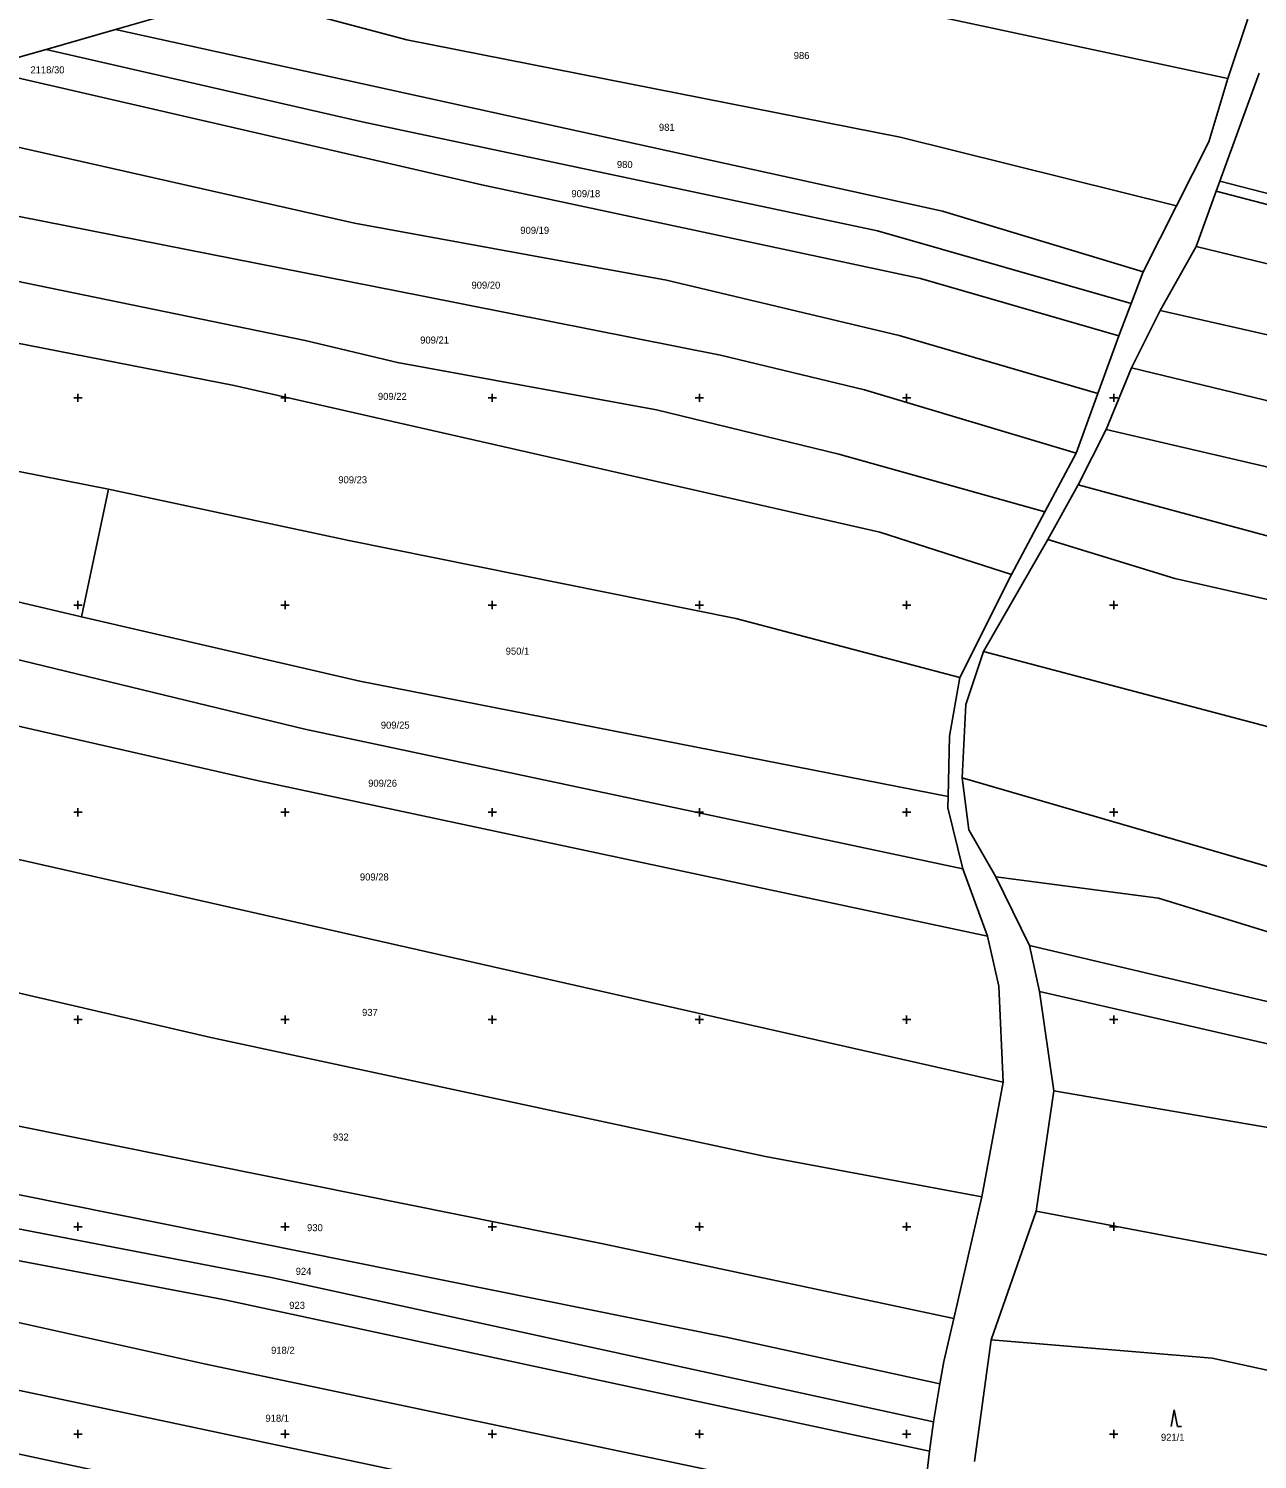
# Model space of a CAD drawing. Extents: x -776734 to -748832, y -1118122 to -976986.
# Drawn here: x -751611.9 to -751315.3, y -1114206.1 to -1113860.9 of the extents above; entities that cross this region are included whole.
import ezdxf

# ---------------------------------------------------------------- set-up
doc = ezdxf.new("R2010")
doc.units = 0
for name, color, linetype in [('KM_Hranice parcel', 7, 'Continuous'), ('KM_Parcelní čísla', 7, 'Continuous'), ('KM_Značky kultur', 7, 'Continuous'), ('Level 61 Křížky', 7, 'Continuous')]:
    doc.layers.add(name, color=color, linetype=linetype)

msp = doc.modelspace()

# ---------------------------------------------------------------- linework, layer by layer
at = {"layer": 'KM_Hranice parcel'}
for p, q in [((-751322.47, -1113872.96), (-751496.39, -1113835.52)), ((-751590.91, -1113861.13), (-751561.52, -1113852.68)), ((-751607.64, -1113865.94), (-751590.91, -1113861.13)), ((-751615.59, -1113868.23), (-751607.64, -1113865.94)), ((-751324.39, -1113897.76), (-751314.94, -1113871.69)), ((-751325.25, -1113900.14), (-751330.1, -1113913.51)), ((-751324.39, -1113897.76), (-751325.25, -1113900.14)), ((-751334.82, -1113903.68), (-751342.87, -1113919.6)), ((-751330.1, -1113913.51), (-751338.83, -1113928.94)), ((-751330.1, -1113913.51), (-751208.53, -1113942.95)), ((-751342.87, -1113919.6), (-751345.8, -1113927.25)), ((-751345.8, -1113927.25), (-751348.78, -1113935.06)), ((-751345.7, -1113942.73), (-751338.83, -1113928.94)), ((-751348.78, -1113935.06), (-751353.84, -1113948.95)), ((-751351.83, -1113957.64), (-751345.7, -1113942.73)), ((-751353.84, -1113948.95), (-751359.1, -1113963.38)), ((-751358.57, -1113971.02), (-751351.83, -1113957.64)), ((-751641.1, -1113962.52), (-751592.65, -1113972.01)), ((-751359.1, -1113963.38), (-751366.66, -1113977.49)), ((-751599.09, -1114002.87), (-751592.65, -1113972.01)), ((-751365.91, -1113984.21), (-751358.57, -1113971.02)), ((-751366.66, -1113977.49), (-751374.67, -1113992.66)), ((-751381.4, -1114011.18), (-751365.91, -1113984.21)), ((-751374.67, -1113992.66), (-751387.15, -1114017.49)), ((-751386.46, -1114063.67), (-751380.5, -1114079.86)), ((-751370.3, -1114082.15), (-751378.46, -1114065.6)), ((-751370.3, -1114082.15), (-751367.93, -1114093.24)), ((-751367.93, -1114093.24), (-751364.46, -1114117.2)), ((-751179.07, -1114136.42), (-751367.93, -1114093.24)), ((-751376.7, -1114115.14), (-751381.84, -1114142.81)), ((-751364.46, -1114117.2), (-751368.76, -1114146.2)), ((-751381.84, -1114142.81), (-751388.6, -1114172.14)), ((-751368.76, -1114146.2), (-751379.6, -1114177.27)), ((-751379.6, -1114177.27), (-751383.6, -1114206.62)), ((-751391.96, -1114187.89), (-751393.54, -1114197.05)), ((-751393.54, -1114197.05), (-751394.47, -1114204.17)), ((-751394.47, -1114204.17), (-751396.25, -1114219.48))]:
    msp.add_line(p, q, dxfattribs=at)
for points in [[(-751315.67, -1113844.63), (-751316.14, -1113851.24), (-751317.68, -1113858.82), (-751322.47, -1113872.96)], [(-751334.82, -1113903.68), (-751401.58, -1113887.09), (-751520.6, -1113863.63), (-751561.52, -1113852.68)], [(-751342.87, -1113919.6), (-751391.3, -1113904.98), (-751590.91, -1113861.13)], [(-751345.8, -1113927.25), (-751406.98, -1113909.72), (-751531.35, -1113883.39), (-751607.64, -1113865.94)], [(-751616.69, -1113872.28), (-751502.51, -1113898.62), (-751396.65, -1113921.19), (-751348.78, -1113935.06)], [(-751322.47, -1113872.96), (-751327.01, -1113888.23), (-751334.82, -1113903.68)], [(-751620.96, -1113888.07), (-751533.21, -1113907.87), (-751457.94, -1113921.61), (-751401.79, -1113934.98), (-751353.84, -1113948.95)], [(-751205.76, -1113928.59), (-751287.04, -1113910.11), (-751325.25, -1113900.14)], [(-751217.62, -1113922.94), (-751286.31, -1113907.5), (-751324.39, -1113897.76)], [(-751625.28, -1113904.04), (-751517.07, -1113925.37), (-751444.92, -1113939.7), (-751410.14, -1113948.09), (-751359.1, -1113963.38)], [(-751629.3, -1113918.89), (-751545.14, -1113936.14), (-751522.87, -1113941.48), (-751460.37, -1113952.88), (-751416.31, -1113963.55), (-751366.66, -1113977.49)], [(-751338.83, -1113928.94), (-751286.24, -1113940.81), (-751211.8, -1113959.88)], [(-751633.17, -1113933.21), (-751562.3, -1113947.06), (-751406.44, -1113982.44), (-751374.67, -1113992.66)], [(-751109.15, -1114001.25), (-751147.43, -1113989.31), (-751214.64, -1113974.48), (-751345.7, -1113942.73)], [(-751113.64, -1114014.48), (-751182.42, -1113997.06), (-751351.83, -1113957.64)], [(-751592.65, -1113972.01), (-751534.61, -1113984.43), (-751441.17, -1114003.2), (-751387.15, -1114017.49)], [(-751358.57, -1113971.02), (-751305.25, -1113985.42), (-751210.88, -1114005.52)], [(-751215.49, -1114020.66), (-751335.26, -1113993.6), (-751365.91, -1113984.21)], [(-751649.06, -1113991.93), (-751630.59, -1113995.46), (-751599.09, -1114002.87)], [(-751389.98, -1114046.15), (-751531.96, -1114018.38), (-751599.09, -1114002.87)], [(-751652.64, -1114005.18), (-751615.95, -1114012.83), (-751545.19, -1114029.93), (-751386.46, -1114063.67)], [(-751386.62, -1114041.68), (-751385.66, -1114023.97), (-751381.4, -1114011.18)], [(-751224.24, -1114049.41), (-751286.2, -1114036.36), (-751381.4, -1114011.18)], [(-751387.15, -1114017.49), (-751389.63, -1114031.62), (-751389.98, -1114046.15)], [(-751656.73, -1114020.3), (-751634.52, -1114024.64), (-751557.12, -1114042.28), (-751380.5, -1114079.86)], [(-751378.46, -1114065.6), (-751384.96, -1114054.23), (-751386.62, -1114041.68)], [(-751157.52, -1114093.5), (-751219, -1114078.74), (-751299.04, -1114067.13), (-751386.62, -1114041.68)], [(-751389.98, -1114046.15), (-751390.05, -1114048.94), (-751386.46, -1114063.67)], [(-751653.4, -1114053.34), (-751619.34, -1114060.25), (-751376.7, -1114115.14)], [(-751163.63, -1114112.42), (-751181.4, -1114107.64), (-751238.15, -1114094.51), (-751293.21, -1114084.85), (-751339.17, -1114070.7), (-751378.46, -1114065.6)], [(-751380.5, -1114079.86), (-751377.76, -1114091.97), (-751376.7, -1114115.14)], [(-751381.84, -1114142.81), (-751434.06, -1114133.07), (-751567.9, -1114104.32), (-751662.47, -1114082.43)], [(-751174.64, -1114128.35), (-751251.17, -1114108.41), (-751298.96, -1114098.94), (-751370.3, -1114082.15)], [(-751388.6, -1114172.14), (-751473.59, -1114154.06), (-751613.84, -1114125.84), (-751673.35, -1114111.98)], [(-751194.94, -1114148.87), (-751264.86, -1114134.23), (-751364.46, -1114117.2)], [(-751391.96, -1114187.89), (-751443.57, -1114176.67), (-751624.93, -1114140.1), (-751675.14, -1114128.4)], [(-751393.54, -1114197.05), (-751553.35, -1114162.25), (-751650.87, -1114143.51), (-751675.94, -1114136.81)], [(-751394.47, -1114204.17), (-751564.96, -1114167.55), (-751651.87, -1114151.04), (-751676.6, -1114143.68)], [(-751222.61, -1114171.57), (-751291.23, -1114160.97), (-751368.76, -1114146.2)], [(-751396.25, -1114219.48), (-751569.14, -1114183.13), (-751679.95, -1114158.57)], [(-751400.99, -1114235.58), (-751446.35, -1114225.04), (-751656.24, -1114180.61), (-751704.29, -1114167.95)], [(-751388.6, -1114172.14), (-751390.99, -1114182.53), (-751391.96, -1114187.89)], [(-751261.73, -1114195.8), (-751326.22, -1114181.71), (-751379.6, -1114177.27)], [(-751405.12, -1114249.62), (-751617.91, -1114204.07), (-751673.28, -1114191.34), (-751709.15, -1114180.74)]]:
    msp.add_lwpolyline(points, dxfattribs=at)
at = {"layer": 'KM_Značky kultur'}
for p, q in [((-751335.4, -1114194.18), (-751336.15, -1114198.18)), ((-751334.65, -1114198.18), (-751335.4, -1114194.18)), ((-751334.65, -1114198.18), (-751333.654, -1114198.18))]:
    msp.add_line(p, q, dxfattribs=at)
at = {"layer": 'Level 61 Křížky'}
for p, q in [((-751601, -1113950), (-751599, -1113950)), ((-751600, -1113950), (-751600, -1113949)), ((-751600, -1113951), (-751600, -1113950)), ((-751551, -1113950), (-751549, -1113950)), ((-751550, -1113950), (-751550, -1113949)), ((-751550, -1113951), (-751550, -1113950)), ((-751501, -1113950), (-751499, -1113950)), ((-751500, -1113950), (-751500, -1113949)), ((-751500, -1113951), (-751500, -1113950)), ((-751451, -1113950), (-751449, -1113950)), ((-751450, -1113950), (-751450, -1113949)), ((-751450, -1113951), (-751450, -1113950)), ((-751401, -1113950), (-751399, -1113950)), ((-751400, -1113950), (-751400, -1113949)), ((-751400, -1113951), (-751400, -1113950)), ((-751351, -1113950), (-751349, -1113950)), ((-751350, -1113950), (-751350, -1113949)), ((-751350, -1113951), (-751350, -1113950)), ((-751601, -1114000), (-751599, -1114000)), ((-751600, -1114000), (-751600, -1113999)), ((-751600, -1114001), (-751600, -1114000)), ((-751551, -1114000), (-751549, -1114000)), ((-751550, -1114000), (-751550, -1113999)), ((-751550, -1114001), (-751550, -1114000)), ((-751501, -1114000), (-751499, -1114000)), ((-751500, -1114000), (-751500, -1113999)), ((-751500, -1114001), (-751500, -1114000)), ((-751451, -1114000), (-751449, -1114000)), ((-751450, -1114000), (-751450, -1113999)), ((-751450, -1114001), (-751450, -1114000)), ((-751401, -1114000), (-751399, -1114000)), ((-751400, -1114000), (-751400, -1113999)), ((-751400, -1114001), (-751400, -1114000)), ((-751351, -1114000), (-751349, -1114000)), ((-751350, -1114000), (-751350, -1113999)), ((-751350, -1114001), (-751350, -1114000)), ((-751600, -1114050), (-751600, -1114049)), ((-751550, -1114050), (-751550, -1114049)), ((-751500, -1114050), (-751500, -1114049)), ((-751450, -1114050), (-751450, -1114049)), ((-751400, -1114050), (-751400, -1114049)), ((-751350, -1114050), (-751350, -1114049)), ((-751601, -1114050), (-751599, -1114050)), ((-751600, -1114051), (-751600, -1114050)), ((-751551, -1114050), (-751549, -1114050)), ((-751550, -1114051), (-751550, -1114050)), ((-751501, -1114050), (-751499, -1114050)), ((-751500, -1114051), (-751500, -1114050)), ((-751451, -1114050), (-751449, -1114050)), ((-751450, -1114051), (-751450, -1114050)), ((-751401, -1114050), (-751399, -1114050)), ((-751400, -1114051), (-751400, -1114050)), ((-751351, -1114050), (-751349, -1114050)), ((-751350, -1114051), (-751350, -1114050)), ((-751601, -1114100), (-751599, -1114100)), ((-751600, -1114100), (-751600, -1114099)), ((-751600, -1114101), (-751600, -1114100)), ((-751551, -1114100), (-751549, -1114100)), ((-751550, -1114100), (-751550, -1114099)), ((-751550, -1114101), (-751550, -1114100)), ((-751501, -1114100), (-751499, -1114100)), ((-751500, -1114100), (-751500, -1114099)), ((-751500, -1114101), (-751500, -1114100)), ((-751451, -1114100), (-751449, -1114100)), ((-751450, -1114100), (-751450, -1114099)), ((-751450, -1114101), (-751450, -1114100)), ((-751401, -1114100), (-751399, -1114100)), ((-751400, -1114100), (-751400, -1114099)), ((-751400, -1114101), (-751400, -1114100)), ((-751351, -1114100), (-751349, -1114100)), ((-751350, -1114100), (-751350, -1114099)), ((-751350, -1114101), (-751350, -1114100)), ((-751600, -1114150), (-751600, -1114149)), ((-751550, -1114150), (-751550, -1114149)), ((-751500, -1114150), (-751500, -1114149)), ((-751450, -1114150), (-751450, -1114149)), ((-751400, -1114150), (-751400, -1114149)), ((-751350, -1114150), (-751350, -1114149)), ((-751601, -1114150), (-751599, -1114150)), ((-751600, -1114151), (-751600, -1114150)), ((-751551, -1114150), (-751549, -1114150)), ((-751550, -1114151), (-751550, -1114150)), ((-751501, -1114150), (-751499, -1114150)), ((-751500, -1114151), (-751500, -1114150)), ((-751451, -1114150), (-751449, -1114150)), ((-751450, -1114151), (-751450, -1114150)), ((-751401, -1114150), (-751399, -1114150)), ((-751400, -1114151), (-751400, -1114150)), ((-751351, -1114150), (-751349, -1114150)), ((-751350, -1114151), (-751350, -1114150)), ((-751601, -1114200), (-751599, -1114200)), ((-751600, -1114200), (-751600, -1114199)), ((-751600, -1114201), (-751600, -1114200)), ((-751551, -1114200), (-751549, -1114200)), ((-751550, -1114200), (-751550, -1114199)), ((-751550, -1114201), (-751550, -1114200)), ((-751501, -1114200), (-751499, -1114200)), ((-751500, -1114200), (-751500, -1114199)), ((-751500, -1114201), (-751500, -1114200)), ((-751451, -1114200), (-751449, -1114200)), ((-751450, -1114200), (-751450, -1114199)), ((-751450, -1114201), (-751450, -1114200)), ((-751401, -1114200), (-751399, -1114200)), ((-751400, -1114200), (-751400, -1114199)), ((-751400, -1114201), (-751400, -1114200)), ((-751351, -1114200), (-751349, -1114200)), ((-751350, -1114200), (-751350, -1114199)), ((-751350, -1114201), (-751350, -1114200))]:
    msp.add_line(p, q, dxfattribs=at)

# ---------------------------------------------------------------- texts
at = {"layer": 'KM_Parcelní čísla'}
for s, p in [('986', (-751427.235, -1113868.26)), ('2118/30', (-751611.45, -1113871.71)), ('981', (-751459.765, -1113885.58)), ('980', (-751469.905, -1113894.56)), ('909/18', (-751480.897, -1113901.59)), ('909/19', (-751493.217, -1113910.43)), ('909/20', (-751505.007, -1113923.65)), ('909/21', (-751517.387, -1113936.9)), ('909/22', (-751527.587, -1113950.5)), ('909/23', (-751537.147, -1113970.62)), ('950/1', (-751496.748, -1114011.96)), ('909/25', (-751526.887, -1114029.81)), ('909/26', (-751529.937, -1114043.83)), ('909/28', (-751531.937, -1114066.45)), ('937', (-751531.415, -1114099.13)), ('932', (-751538.445, -1114129.2)), ('930', (-751544.685, -1114151.06)), ('924', (-751547.425, -1114161.6)), ('923', (-751548.985, -1114169.8)), ('918/2', (-751553.368, -1114180.65)), ('918/1', (-751554.728, -1114197.05)), ('921/1', (-751338.608, -1114201.64))]:
    msp.add_text(s, height=1.7, dxfattribs=at).set_placement(p)

doc.saveas('drawing.dxf')
